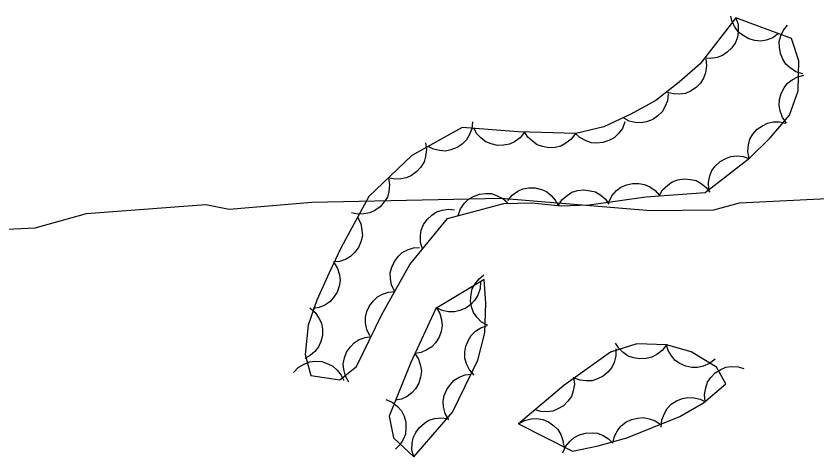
# Model space of a CAD drawing. Extents: x 336540 to 340074, y 5572036 to 5573747.
# Drawn here: x 337349.47 to 337396.76, y 5573541.52 to 5573567.56 of the extents above; entities that cross this region are included whole.
import ezdxf

# ---------------------------------------------------------------- set-up
doc = ezdxf.new("R2010")
doc.units = 0
doc.layers.add('Niveau 2', color=7, linetype='Continuous')
doc.layers.add('Niveau 44', color=7, linetype='Continuous')

msp = doc.modelspace()

# ---------------------------------------------------------------- linework, layer by layer
at = {"layer": 'Niveau 2'}
msp.add_lwpolyline([(337347.24, 5573554.9), (337350.61, 5573555.06), (337353.63, 5573555.89), (337360.69, 5573556.42), (337362.06, 5573556.15), (337366.94, 5573556.57), (337378.11, 5573556.81), (337386.96, 5573556.08), (337390.68, 5573556.11), (337392.18, 5573556.53), (337397.75, 5573556.81), (337405.88, 5573556.7), (337412.23, 5573555), (337420.73, 5573551.04), (337423.28, 5573550.48), (337429.54, 5573550.8)], dxfattribs=at)
at = {"layer": 'Niveau 44'}
for points in [[(337391.97, 5573567.45), (337389.87, 5573564.74), (337388.63, 5573563.66), (337387.25, 5573562.58), (337385.77, 5573561.76), (337384.18, 5573561.02), (337382.53, 5573560.63), (337379.11, 5573560.73), (337375.81, 5573560.98), (337372.84, 5573559.32), (337370.3, 5573556.9), (337368.67, 5573553.89), (337367.96, 5573552.39), (337367.24, 5573550.79), (337366.72, 5573549.31), (337366.55, 5573547.57), (337366.88, 5573546.34), (337368.59, 5573546.07), (337369.58, 5573546.87), (337371.07, 5573549.93), (337372.73, 5573552.88), (337374.95, 5573555.61), (337378.28, 5573556.49), (337379.92, 5573556.53), (337381.66, 5573556.36), (337383.31, 5573556.41), (337386.66, 5573556.88), (337390.16, 5573557.14), (337392.79, 5573559.19), (337394, 5573560.37), (337395.13, 5573561.7), (337395.65, 5573563.15), (337395.68, 5573564.91), (337395.26, 5573566.23), (337391.97, 5573567.45)], [(337391.97, 5573567.45), (337392.1, 5573567.05), (337392.11, 5573566.65), (337392.07, 5573566.32), (337391.94, 5573565.99), (337391.73, 5573565.68), (337391.45, 5573565.42), (337391.19, 5573565.23), (337390.86, 5573565.12), (337390.49, 5573565.06), (337390.13, 5573565.08)], [(337394.49, 5573566.52), (337394.15, 5573566.27), (337393.77, 5573566.14), (337393.44, 5573566.08), (337393.09, 5573566.11), (337392.73, 5573566.21), (337392.4, 5573566.4), (337392.14, 5573566.59), (337391.93, 5573566.88), (337391.76, 5573567.21), (337391.68, 5573567.56)], [(337395.92, 5573564.15), (337395.52, 5573564.27), (337395.18, 5573564.5), (337394.93, 5573564.71), (337394.74, 5573565.01), (337394.6, 5573565.35), (337394.55, 5573565.73), (337394.53, 5573566.06), (337394.63, 5573566.39), (337394.79, 5573566.73), (337395.01, 5573567.01)], [(337390.19, 5573565.02), (337390.24, 5573564.61), (337390.17, 5573564.21), (337390.07, 5573563.89), (337389.88, 5573563.6), (337389.62, 5573563.33), (337389.29, 5573563.13), (337389, 5573562.99), (337388.65, 5573562.95), (337388.28, 5573562.96), (337387.93, 5573563.05)], [(337394.96, 5573561.24), (337394.72, 5573561.57), (337394.58, 5573561.96), (337394.52, 5573562.28), (337394.55, 5573562.63), (337394.64, 5573562.99), (337394.83, 5573563.32), (337395.02, 5573563.59), (337395.3, 5573563.8), (337395.63, 5573563.97), (337395.98, 5573564.06)], [(337387.97, 5573562.98), (337387.93, 5573562.56), (337387.78, 5573562.19), (337387.62, 5573561.9), (337387.37, 5573561.66), (337387.06, 5573561.45), (337386.7, 5573561.32), (337386.38, 5573561.25), (337386.03, 5573561.27), (337385.67, 5573561.36), (337385.35, 5573561.53)], [(337376.42, 5573561.32), (337376.38, 5573560.9), (337376.23, 5573560.53), (337376.07, 5573560.24), (337375.82, 5573559.99), (337375.51, 5573559.79), (337375.15, 5573559.66), (337374.83, 5573559.58), (337374.48, 5573559.61), (337374.12, 5573559.69), (337373.8, 5573559.86)], [(337385.42, 5573561.31), (337385.27, 5573560.92), (337385.02, 5573560.6), (337384.79, 5573560.37), (337384.48, 5573560.2), (337384.12, 5573560.09), (337383.74, 5573560.06), (337383.42, 5573560.07), (337383.09, 5573560.2), (337382.76, 5573560.38), (337382.5, 5573560.62)], [(337392.75, 5573559.15), (337392.67, 5573559.56), (337392.72, 5573559.96), (337392.8, 5573560.28), (337392.98, 5573560.59), (337393.23, 5573560.87), (337393.54, 5573561.08), (337393.83, 5573561.24), (337394.17, 5573561.31), (337394.54, 5573561.32), (337394.9, 5573561.24)], [(337379.5, 5573560.7), (337379.24, 5573560.37), (337378.9, 5573560.14), (337378.61, 5573559.99), (337378.26, 5573559.93), (337377.89, 5573559.92), (337377.52, 5573560.02), (337377.21, 5573560.13), (337376.94, 5573560.34), (337376.68, 5573560.61), (337376.51, 5573560.93)], [(337382.5, 5573560.63), (337382.25, 5573560.29), (337381.93, 5573560.05), (337381.64, 5573559.88), (337381.3, 5573559.8), (337380.93, 5573559.78), (337380.55, 5573559.86), (337380.24, 5573559.95), (337379.96, 5573560.16), (337379.69, 5573560.41), (337379.5, 5573560.72)], [(337373.64, 5573560.08), (337373.71, 5573559.67), (337373.65, 5573559.26), (337373.57, 5573558.94), (337373.38, 5573558.64), (337373.14, 5573558.37), (337372.82, 5573558.15), (337372.53, 5573558), (337372.19, 5573557.94), (337371.82, 5573557.93), (337371.46, 5573558.01)], [(337390.38, 5573557.31), (337390.35, 5573557.73), (337390.44, 5573558.12), (337390.56, 5573558.43), (337390.77, 5573558.71), (337391.04, 5573558.96), (337391.38, 5573559.15), (337391.68, 5573559.27), (337392.03, 5573559.3), (337392.4, 5573559.27), (337392.74, 5573559.15)], [(337371.46, 5573558.01), (337371.53, 5573557.6), (337371.48, 5573557.19), (337371.4, 5573556.87), (337371.21, 5573556.58), (337370.97, 5573556.3), (337370.65, 5573556.08), (337370.36, 5573555.93), (337370.01, 5573555.87), (337369.64, 5573555.86), (337369.29, 5573555.94)], [(337384.47, 5573556.57), (337384.65, 5573556.95), (337384.93, 5573557.25), (337385.18, 5573557.45), (337385.51, 5573557.59), (337385.87, 5573557.67), (337386.25, 5573557.66), (337386.58, 5573557.62), (337386.89, 5573557.47), (337387.2, 5573557.26), (337387.44, 5573556.99)], [(337387.44, 5573556.94), (337387.65, 5573557.3), (337387.95, 5573557.58), (337388.22, 5573557.77), (337388.55, 5573557.89), (337388.91, 5573557.95), (337389.3, 5573557.91), (337389.62, 5573557.85), (337389.92, 5573557.67), (337390.21, 5573557.44), (337390.44, 5573557.16)], [(337378.5, 5573556.67), (337378.76, 5573556.99), (337379.1, 5573557.21), (337379.4, 5573557.36), (337379.75, 5573557.42), (337380.12, 5573557.41), (337380.49, 5573557.31), (337380.79, 5573557.19), (337381.06, 5573556.97), (337381.31, 5573556.69), (337381.48, 5573556.38)], [(337381.48, 5573556.35), (337381.7, 5573556.71), (337382.01, 5573556.97), (337382.29, 5573557.15), (337382.63, 5573557.25), (337382.99, 5573557.3), (337383.37, 5573557.24), (337383.69, 5573557.17), (337383.99, 5573556.98), (337384.27, 5573556.74), (337384.48, 5573556.45)], [(337375.58, 5573555.78), (337375.72, 5573556.17), (337375.96, 5573556.5), (337376.19, 5573556.74), (337376.49, 5573556.91), (337376.84, 5573557.04), (337377.22, 5573557.07), (337377.55, 5573557.07), (337377.88, 5573556.95), (337378.21, 5573556.78), (337378.48, 5573556.54)], [(337373.47, 5573553.79), (337373.35, 5573554.19), (337373.35, 5573554.6), (337373.39, 5573554.92), (337373.54, 5573555.24), (337373.75, 5573555.55), (337374.03, 5573555.8), (337374.3, 5573555.99), (337374.64, 5573556.1), (337375, 5573556.15), (337375.36, 5573556.12)], [(337369.64, 5573555.68), (337369.83, 5573555.31), (337369.9, 5573554.91), (337369.92, 5573554.58), (337369.84, 5573554.23), (337369.69, 5573553.9), (337369.46, 5573553.59), (337369.23, 5573553.36), (337368.92, 5573553.19), (337368.57, 5573553.07), (337368.21, 5573553.04)], [(337371.83, 5573551.29), (337371.65, 5573551.66), (337371.58, 5573552.06), (337371.57, 5573552.39), (337371.66, 5573552.73), (337371.81, 5573553.07), (337372.05, 5573553.37), (337372.28, 5573553.6), (337372.59, 5573553.76), (337372.95, 5573553.87), (337373.3, 5573553.9)], [(337368.24, 5573553.02), (337368.46, 5573552.66), (337368.57, 5573552.27), (337368.61, 5573551.94), (337368.55, 5573551.6), (337368.43, 5573551.25), (337368.22, 5573550.93), (337368.01, 5573550.68), (337367.71, 5573550.49), (337367.37, 5573550.35), (337367.01, 5573550.28)], [(337372.96, 5573541.52), (337375.24, 5573544.17), (337376.74, 5573547.23), (337377.15, 5573548.86), (337377.22, 5573550.61), (337377.11, 5573552.01), (337374.25, 5573550.29), (337372.78, 5573547.09), (337371.5, 5573543.94), (337371.75, 5573542.66), (337372.96, 5573541.52)], [(337377.32, 5573549.28), (337376.96, 5573549.48), (337376.68, 5573549.78), (337376.49, 5573550.05), (337376.37, 5573550.38), (337376.31, 5573550.74), (337376.34, 5573551.13), (337376.41, 5573551.45), (337376.58, 5573551.75), (337376.81, 5573552.04), (337377.09, 5573552.27)], [(337376.89, 5573551.88), (337376.87, 5573551.46), (337376.73, 5573551.08), (337376.57, 5573550.78), (337376.33, 5573550.53), (337376.03, 5573550.31), (337375.67, 5573550.17), (337375.36, 5573550.09), (337375.01, 5573550.1), (337374.64, 5573550.18), (337374.32, 5573550.33)], [(337370.36, 5573548.67), (337370.18, 5573549.05), (337370.11, 5573549.45), (337370.1, 5573549.78), (337370.18, 5573550.12), (337370.34, 5573550.45), (337370.58, 5573550.75), (337370.81, 5573550.98), (337371.12, 5573551.14), (337371.47, 5573551.26), (337371.83, 5573551.29)], [(337366.82, 5573550.32), (337367.14, 5573550.05), (337367.36, 5573549.71), (337367.51, 5573549.42), (337367.56, 5573549.07), (337367.56, 5573548.7), (337367.46, 5573548.33), (337367.34, 5573548.03), (337367.12, 5573547.75), (337366.84, 5573547.51), (337366.53, 5573547.33)], [(337374.28, 5573550.36), (337374.5, 5573550), (337374.6, 5573549.61), (337374.64, 5573549.28), (337374.58, 5573548.93), (337374.45, 5573548.59), (337374.24, 5573548.27), (337374.03, 5573548.02), (337373.73, 5573547.84), (337373.39, 5573547.69), (337373.03, 5573547.63)], [(337376.52, 5573546.35), (337376.24, 5573546.66), (337376.07, 5573547.03), (337375.97, 5573547.35), (337375.97, 5573547.7), (337376.03, 5573548.07), (337376.18, 5573548.42), (337376.34, 5573548.7), (337376.6, 5573548.94), (337376.91, 5573549.14), (337377.25, 5573549.26)], [(337369.12, 5573545.94), (337368.92, 5573546.3), (337368.82, 5573546.69), (337368.79, 5573547.02), (337368.86, 5573547.37), (337368.99, 5573547.71), (337369.22, 5573548.02), (337369.43, 5573548.27), (337369.74, 5573548.45), (337370.08, 5573548.58), (337370.44, 5573548.63)], [(337379.13, 5573543.48), (337382.33, 5573541.87), (337383.85, 5573542.17), (337385.53, 5573542.66), (337388.67, 5573543.92), (337390.06, 5573544.71), (337391.38, 5573545.84), (337390.83, 5573546.82), (337389.33, 5573547.72), (337387.88, 5573548.15), (337386.13, 5573548.21), (337384.58, 5573547.7), (337381.81, 5573545.74), (337379.13, 5573543.48)], [(337387.87, 5573548.15), (337387.62, 5573547.81), (337387.3, 5573547.57), (337387.01, 5573547.41), (337386.67, 5573547.33), (337386.3, 5573547.31), (337385.92, 5573547.38), (337385.61, 5573547.48), (337385.32, 5573547.69), (337385.06, 5573547.95), (337384.87, 5573548.25)], [(337384.88, 5573547.91), (337384.89, 5573547.5), (337384.78, 5573547.1), (337384.65, 5573546.8), (337384.42, 5573546.53), (337384.14, 5573546.29), (337383.8, 5573546.13), (337383.49, 5573546.02), (337383.14, 5573546.01), (337382.77, 5573546.05), (337382.43, 5573546.18)], [(337390.74, 5573547.3), (337390.42, 5573547.04), (337390.05, 5573546.88), (337389.73, 5573546.8), (337389.37, 5573546.81), (337389.01, 5573546.88), (337388.67, 5573547.05), (337388.39, 5573547.22), (337388.17, 5573547.49), (337387.98, 5573547.81), (337387.87, 5573548.15)], [(337373.01, 5573547.64), (337373.24, 5573547.3), (337373.36, 5573546.91), (337373.41, 5573546.58), (337373.36, 5573546.23), (337373.26, 5573545.88), (337373.05, 5573545.55), (337372.85, 5573545.3), (337372.56, 5573545.1), (337372.23, 5573544.94), (337371.88, 5573544.87)], [(337365.86, 5573546.5), (337366.14, 5573546.81), (337366.49, 5573547.01), (337366.8, 5573547.14), (337367.15, 5573547.17), (337367.52, 5573547.15), (337367.88, 5573547.02), (337368.18, 5573546.89), (337368.44, 5573546.65), (337368.67, 5573546.36), (337368.82, 5573546.03)], [(337390.16, 5573544.8), (337390.12, 5573545.21), (337390.19, 5573545.61), (337390.29, 5573545.93), (337390.49, 5573546.22), (337390.75, 5573546.48), (337391.08, 5573546.68), (337391.38, 5573546.82), (337391.72, 5573546.86), (337392.1, 5573546.84), (337392.44, 5573546.75)], [(337375.02, 5573543.72), (337374.81, 5573544.09), (337374.72, 5573544.48), (337374.69, 5573544.81), (337374.76, 5573545.16), (337374.9, 5573545.5), (337375.12, 5573545.81), (337375.34, 5573546.06), (337375.64, 5573546.24), (337375.99, 5573546.37), (337376.34, 5573546.42)], [(337382.39, 5573546.23), (337382.44, 5573545.82), (337382.36, 5573545.42), (337382.26, 5573545.1), (337382.05, 5573544.82), (337381.79, 5573544.55), (337381.46, 5573544.36), (337381.17, 5573544.22), (337380.82, 5573544.18), (337380.45, 5573544.2), (337380.1, 5573544.3)], [(337371.31, 5573544.92), (337371.69, 5573544.76), (337372, 5573544.5), (337372.23, 5573544.25), (337372.38, 5573543.94), (337372.48, 5573543.58), (337372.49, 5573543.2), (337372.47, 5573542.87), (337372.33, 5573542.55), (337372.14, 5573542.23), (337371.88, 5573541.98)], [(337387.57, 5573543.29), (337387.6, 5573543.71), (337387.75, 5573544.09), (337387.91, 5573544.38), (337388.16, 5573544.63), (337388.47, 5573544.83), (337388.83, 5573544.97), (337389.14, 5573545.04), (337389.49, 5573545.02), (337389.86, 5573544.94), (337390.18, 5573544.78)], [(337372.96, 5573541.52), (337372.85, 5573541.92), (337372.86, 5573542.33), (337372.92, 5573542.66), (337373.07, 5573542.97), (337373.29, 5573543.27), (337373.58, 5573543.52), (337373.85, 5573543.7), (337374.19, 5573543.79), (337374.56, 5573543.84), (337374.92, 5573543.79)], [(337379.13, 5573543.48), (337379.49, 5573543.68), (337379.89, 5573543.77), (337380.22, 5573543.8), (337380.57, 5573543.73), (337380.91, 5573543.59), (337381.22, 5573543.36), (337381.46, 5573543.14), (337381.63, 5573542.84), (337381.76, 5573542.49), (337381.81, 5573542.13)], [(337384.71, 5573542.33), (337384.8, 5573542.74), (337385, 5573543.1), (337385.2, 5573543.36), (337385.48, 5573543.57), (337385.81, 5573543.74), (337386.18, 5573543.82), (337386.51, 5573543.85), (337386.85, 5573543.78), (337387.2, 5573543.65), (337387.5, 5573543.45)], [(337381.76, 5573541.76), (337381.92, 5573542.14), (337382.18, 5573542.45), (337382.43, 5573542.68), (337382.74, 5573542.83), (337383.1, 5573542.93), (337383.48, 5573542.94), (337383.8, 5573542.92), (337384.13, 5573542.79), (337384.45, 5573542.59), (337384.7, 5573542.34)]]:
    msp.add_lwpolyline(points, dxfattribs=at)

doc.saveas('drawing.dxf')
